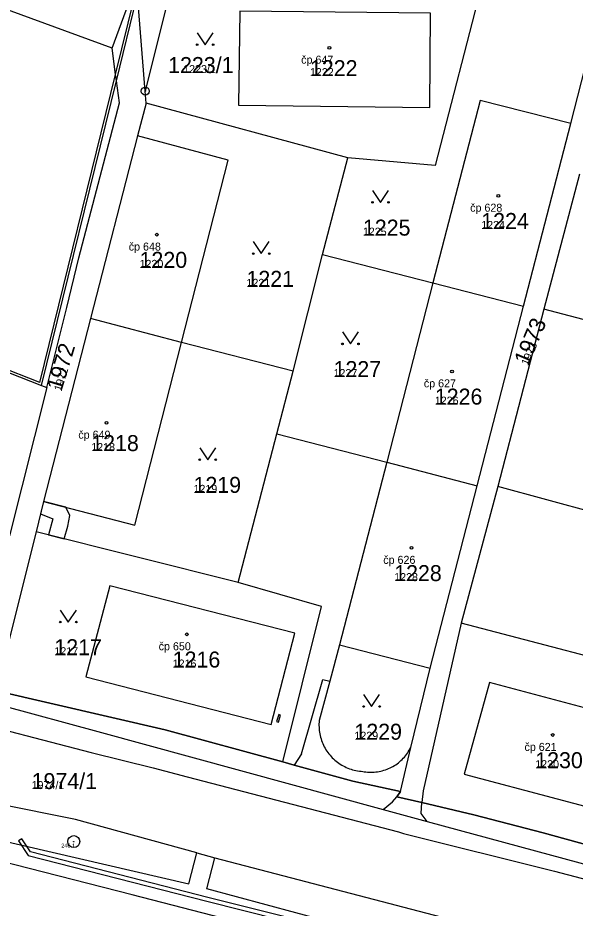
# Model space of a CAD drawing. Extents: x -763628 to -761565, y -976033 to -973833.
# Drawn here: x -762454.4 to -762384.7, y -975330.2 to -975218.9 of the extents above; entities that cross this region are included whole.
import ezdxf

# ---------------------------------------------------------------- set-up
doc = ezdxf.new("R2010")
doc.units = 0
for name, color, linetype in [('KN_cisla parcel 1000', 7, 'Continuous'), ('KN_cisla parcel 500', 7, 'Continuous'), ('KN_cisla popisna 500', 7, 'Continuous'), ('KN_hranice parcel', 7, 'Continuous'), ('KN_vecna bremena', 7, 'Continuous'), ('KN_vnitrni kresba parcel', 7, 'Continuous'), ('KN_znacky bodu BP', 7, 'Continuous'), ('KN_znacky budov', 7, 'Continuous'), ('KN_znacky kultur', 7, 'Continuous')]:
    doc.layers.add(name, color=color, linetype=linetype)

msp = doc.modelspace()

# ---------------------------------------------------------------- linework, layer by layer
at = {"layer": 'KN_hranice parcel'}
for p, q in [((-762434.82, -975213.51), (-762438.44, -975228.06)), ((-762442.6, -975222.68), (-762461.77, -975215.68)), ((-762442.6, -975222.68), (-762439.9, -975215.36)), ((-762385.24, -975232.11), (-762380.94, -975215.07)), ((-762438.32, -975229.56), (-762438.44, -975228.06)), ((-762438.32, -975229.56), (-762439.41, -975233.65)), ((-762413.13, -975236.41), (-762438.32, -975229.56)), ((-762391.18, -975254.93), (-762385.24, -975232.11)), ((-762439.41, -975233.65), (-762445.27, -975256.46)), ((-762416.3, -975248.48), (-762413.13, -975236.41)), ((-762384.19, -975238.42), (-762388.64, -975255.33)), ((-762419.97, -975263.05), (-762416.3, -975248.48)), ((-762416.3, -975248.48), (-762402.51, -975252.02)), ((-762402.51, -975252.02), (-762408.24, -975274.42)), ((-762402.51, -975252.02), (-762391.18, -975254.93)), ((-762396.97, -975277.38), (-762391.18, -975254.93)), ((-762388.64, -975255.33), (-762394.4, -975277.47)), ((-762356.34, -975263.82), (-762388.64, -975255.33)), ((-762445.27, -975256.46), (-762451.17, -975279.33)), ((-762433.93, -975259.46), (-762445.27, -975256.46)), ((-762419.97, -975263.05), (-762433.93, -975259.46)), ((-762421.99, -975270.9), (-762419.97, -975263.05)), ((-762450.75, -975265.08), (-762455.43, -975283.64)), ((-762426.83, -975289.46), (-762421.99, -975270.9)), ((-762421.99, -975270.9), (-762408.24, -975274.42)), ((-762408.24, -975274.42), (-762396.97, -975277.38)), ((-762402.86, -975300.17), (-762396.97, -975277.38)), ((-762394.4, -975277.47), (-762398.98, -975294.56)), ((-762362.24, -975286.25), (-762394.4, -975277.47)), ((-762451.17, -975279.33), (-762452.08, -975283.12)), ((-762452.08, -975283.12), (-762457.08, -975303.03)), ((-762426.83, -975289.46), (-762452.08, -975283.12))]:
    msp.add_line(p, q, dxfattribs=at)
for points in [[(-762396.24, -975214.23), (-762402.2, -975237.36), (-762413.13, -975236.41)], [(-762438.44, -975228.06), (-762439.4, -975216), (-762439.44, -975215.53)], [(-762426.64, -975218.08), (-762426.8, -975229.82), (-762402.89, -975230.11), (-762402.8, -975218.32), (-762426.64, -975218.08)], [(-762450.75, -975265.08), (-762448.23, -975255.09), (-762446.74, -975248.9), (-762441.68, -975229.51), (-762442.05, -975226.78), (-762442.16, -975225.97), (-762442.6, -975222.68)], [(-762385.24, -975232.11), (-762396.6, -975229.23), (-762402.51, -975252.02)], [(-762433.93, -975259.46), (-762428.07, -975236.67), (-762439.41, -975233.65)], [(-762463.61, -975260.05), (-762451.4, -975264.83), (-762450.75, -975265.08)], [(-762451.17, -975279.33), (-762439.76, -975282.3), (-762433.93, -975259.46)], [(-762408.24, -975274.42), (-762414.16, -975297.25), (-762402.86, -975300.17)], [(-762445.89, -975301.28), (-762422.71, -975307.23), (-762419.76, -975295.81), (-762442.89, -975289.9), (-762445.89, -975301.28)], [(-762421.26, -975311.89), (-762416.4, -975292.46), (-762426.83, -975289.46)], [(-762398.98, -975294.56), (-762403.72, -975315.52), (-762403.87, -975316.95)], [(-762367.67, -975309.25), (-762371.92, -975301.62), (-762398.98, -975294.56)], [(-762406.55, -975315.61), (-762405.27, -975310.08), (-762402.86, -975300.17)], [(-762395.43, -975301.97), (-762398.58, -975313.41), (-762375.36, -975319.57), (-762372.31, -975308.12), (-762395.43, -975301.97)], [(-762457.08, -975303.03), (-762435.95, -975307.88), (-762421.26, -975311.89)], [(-762421.26, -975311.89), (-762419.82, -975312.28), (-762412.49, -975314.28), (-762406.55, -975315.61)], [(-762408.61, -975336.62), (-762440.08, -975328.52), (-762465.86, -975321.94), (-762487.26, -975316.44), (-762494.06, -975313.5), (-762501.15, -975312.79), (-762507.74, -975314), (-762517.08, -975318.9)], [(-762406.55, -975315.61), (-762406.99, -975316.25), (-762403.87, -975316.95)], [(-762403.87, -975316.95), (-762397.4, -975318.49), (-762388.72, -975320.77), (-762372.69, -975325.16), (-762370.05, -975325.85)]]:
    msp.add_lwpolyline(points, dxfattribs=at)
at = {"layer": 'KN_vecna bremena'}
for points in [[(-762450.53, -975283.51), (-762448.59, -975284), (-762448.13, -975282.43), (-762447.88, -975281.11), (-762448.39, -975280.05), (-762451.17, -975279.33), (-762451.55, -975280.9), (-762449.99, -975281.52)], [(-762421.79, -975306.94), (-762421.53, -975306.06), (-762421.76, -975305.97), (-762422.04, -975306.86)]]:
    msp.add_lwpolyline(points, close=True, dxfattribs=at)
for points in [[(-762497.12, -975297.24), (-762445.21, -975310.73), (-762437.44, -975312.65), (-762433.2, -975313.75), (-762406.78, -975320.63), (-762406.16, -975320.85), (-762387.31, -975325.55), (-762355.41, -975333.91)], [(-762372.69, -975325.16), (-762388.72, -975320.77), (-762397.4, -975318.49), (-762403.87, -975316.95), (-762406.99, -975316.25), (-762406.55, -975315.61), (-762412.49, -975314.28), (-762419.82, -975312.28), (-762421.26, -975311.89), (-762435.95, -975307.88), (-762457.08, -975303.03)], [(-762299.29, -975362.36), (-762303.16, -975361.37), (-762322.87, -975356.29), (-762346.07, -975350.41), (-762372.04, -975343.71), (-762391.26, -975338.8), (-762407.82, -975334.54), (-762430.62, -975328.82), (-762452.79, -975323.15), (-762453.87, -975321.5), (-762454.28, -975321.77), (-762453.1, -975323.58), (-762430.75, -975329.31), (-762407.95, -975335.03), (-762391.39, -975339.29), (-762372.17, -975344.2), (-762346.2, -975350.9), (-762323, -975356.78), (-762303.28, -975361.85), (-762299.42, -975362.85)]]:
    msp.add_lwpolyline(points, dxfattribs=at)
at = {"layer": 'KN_vnitrni kresba parcel'}
for p, q in [((-762442.16, -975225.97), (-762439.58, -975215.48)), ((-762442.05, -975226.78), (-762439.4, -975216)), ((-762451.62, -975264.47), (-762442.16, -975225.97)), ((-762451.4, -975264.83), (-762442.05, -975226.78)), ((-762451.62, -975264.47), (-762467.28, -975258.32)), ((-762414.16, -975297.25), (-762415.39, -975301.82)), ((-762418.91, -975310.87), (-762416.24, -975301.59)), ((-762415.39, -975301.82), (-762416.71, -975306.7)), ((-762416.24, -975301.59), (-762415.39, -975301.82)), ((-762456.34, -975304.83), (-762444.39, -975308.08)), ((-762444.39, -975308.08), (-762408.7, -975317.84)), ((-762418.91, -975310.87), (-762419.82, -975312.28)), ((-762447.18, -975319.11), (-762469.78, -975314.51)), ((-762408.7, -975317.84), (-762407.56, -975316.9)), ((-762407.56, -975316.9), (-762406.99, -975316.25)), ((-762403.95, -975318.34), (-762403.87, -975316.95)), ((-762408.7, -975317.84), (-762403.21, -975319.32)), ((-762470.7, -975318.38), (-762433.01, -975327.15)), ((-762432.02, -975323.27), (-762447.18, -975319.11)), ((-762403.21, -975319.32), (-762403.95, -975318.34)), ((-762403.21, -975319.32), (-762373.98, -975327.3)), ((-762433.01, -975327.15), (-762432.02, -975323.27)), ((-762432.02, -975323.27), (-762429.76, -975323.89)), ((-762430.75, -975327.77), (-762429.76, -975323.89)), ((-762429.76, -975323.89), (-762395.11, -975332.9)), ((-762394.22, -975337.56), (-762430.75, -975327.77))]:
    msp.add_line(p, q, dxfattribs=at)
for points in [[(-762416.71, -975306.7), (-762416.73, -975306.91), (-762416.74, -975307.12), (-762416.74, -975307.34), (-762416.73, -975307.55), (-762416.72, -975307.76), (-762416.7, -975307.98), (-762416.67, -975308.19), (-762416.63, -975308.4), (-762416.59, -975308.6), (-762416.54, -975308.81), (-762416.48, -975309.02), (-762416.41, -975309.22), (-762416.34, -975309.42), (-762416.25, -975309.61), (-762416.17, -975309.81), (-762416.07, -975310), (-762415.97, -975310.18), (-762415.86, -975310.37), (-762415.74, -975310.54), (-762415.62, -975310.72), (-762415.49, -975310.89), (-762415.35, -975311.05), (-762415.21, -975311.21), (-762415.07, -975311.37), (-762414.91, -975311.51), (-762414.76, -975311.66), (-762414.59, -975311.8), (-762414.42, -975311.93), (-762414.25, -975312.05), (-762414.07, -975312.17), (-762413.89, -975312.28), (-762413.71, -975312.39), (-762413.52, -975312.48), (-762413.33, -975312.58), (-762413.13, -975312.66), (-762412.93, -975312.74), (-762412.73, -975312.81), (-762412.53, -975312.87), (-762412.32, -975312.92), (-762412.11, -975312.97), (-762411.91, -975313.01), (-762411.69, -975313.04), (-762411.48, -975313.06), (-762411.27, -975313.08)], [(-762411.27, -975313.08), (-762411.07, -975313.12), (-762410.86, -975313.14), (-762410.66, -975313.16), (-762410.45, -975313.18), (-762410.25, -975313.18), (-762410.04, -975313.18), (-762409.83, -975313.17), (-762409.63, -975313.15), (-762409.42, -975313.12), (-762409.22, -975313.09), (-762409.02, -975313.05), (-762408.82, -975313), (-762408.62, -975312.94), (-762408.42, -975312.88), (-762408.23, -975312.81), (-762408.04, -975312.73), (-762407.85, -975312.65), (-762407.67, -975312.55), (-762407.49, -975312.46), (-762407.31, -975312.35), (-762407.14, -975312.24), (-762406.97, -975312.12), (-762406.81, -975311.99), (-762406.65, -975311.86), (-762406.49, -975311.73), (-762406.34, -975311.58), (-762406.2, -975311.44), (-762406.06, -975311.28), (-762405.93, -975311.12), (-762405.8, -975310.96), (-762405.68, -975310.79), (-762405.57, -975310.62), (-762405.46, -975310.44), (-762405.36, -975310.26), (-762405.27, -975310.08)]]:
    msp.add_lwpolyline(points, dxfattribs=at)
at = {"layer": 'KN_znacky bodu BP'}
for centre, radius in [((-762438.44, -975228.06), 0.5), ((-762438.44, -975228.06), 0.0303), ((-762447.38, -975321.85), 0.75), ((-762447.38, -975321.85), 0.03)]:
    msp.add_circle(centre, radius, dxfattribs=at)
at = {"layer": 'KN_znacky budov'}
for centre in [(-762415.44, -975222.64), (-762394.32, -975241.14), (-762436.99, -975246), (-762400.11, -975263.09), (-762443.29, -975269.51), (-762405.18, -975285.15), (-762433.25, -975295.95), (-762387.53, -975308.53)]:
    msp.add_circle(centre, 0.175, dxfattribs=at)
at = {"layer": 'KN_znacky kultur'}
for points in [[(-762431.96, -975220.76), (-762430.96, -975222.26), (-762429.96, -975220.76)], [(-762410.05, -975240.47), (-762409.05, -975241.97), (-762408.05, -975240.47)], [(-762424.95, -975246.87), (-762423.95, -975248.37), (-762422.95, -975246.87)], [(-762413.8, -975258.15), (-762412.8, -975259.65), (-762411.8, -975258.15)], [(-762431.64, -975272.62), (-762430.64, -975274.12), (-762429.64, -975272.62)], [(-762449.06, -975292.91), (-762448.06, -975294.41), (-762447.06, -975292.91)], [(-762411.16, -975303.47), (-762410.16, -975304.97), (-762409.16, -975303.47)]]:
    msp.add_lwpolyline(points, dxfattribs=at)
for centre in [(-762431.96, -975222.26), (-762429.96, -975222.26), (-762410.05, -975241.97), (-762408.05, -975241.97), (-762424.95, -975248.37), (-762422.95, -975248.37), (-762413.8, -975259.65), (-762411.8, -975259.65), (-762431.64, -975274.12), (-762429.64, -975274.12), (-762449.06, -975294.41), (-762447.06, -975294.41), (-762411.16, -975304.97), (-762409.16, -975304.97)]:
    msp.add_circle(centre, 0.1, dxfattribs=at)

# ---------------------------------------------------------------- texts
at = {"layer": 'KN_cisla parcel 1000'}
for s, p in [('1223/1', (-762435.59, -975225.8)), ('1222', (-762417.87, -975226.19)), ('1224', (-762396.46, -975245.29)), ('1225', (-762411.25, -975246.12)), ('1220', (-762439.16, -975250.15)), ('1221', (-762425.8, -975252.52)), ('1227', (-762414.92, -975263.8)), ('1226', (-762402.26, -975267.24)), ('1218', (-762445.2, -975273.05)), ('1219', (-762432.42, -975278.27)), ('1228', (-762407.34, -975289.3)), ('1217', (-762449.81, -975298.56)), ('1216', (-762435.02, -975300.1)), ('1229', (-762412.31, -975309.12)), ('1230', (-762389.71, -975312.68)), ('1974/1', (-762452.65, -975315.29))]:
    msp.add_text(s, height=2, dxfattribs=at).set_placement(p)
for s, rotation, p in [('1973', 67, (-762390.59, -975262.44)), ('1972', 73, (-762448.92, -975265.64))]:
    msp.add_text(s, height=2, rotation=rotation, dxfattribs=at).set_placement(p)
at = {"layer": 'KN_cisla parcel 500'}
for s, p in [('1223/1', (-762433.71, -975225.8)), ('1222', (-762417.87, -975226.19)), ('1224', (-762396.46, -975245.29)), ('1225', (-762411.25, -975246.12)), ('1220', (-762439.16, -975250.15)), ('1221', (-762425.8, -975252.52)), ('1227', (-762414.92, -975263.8)), ('1226', (-762402.26, -975267.24)), ('1218', (-762445.2, -975273.05)), ('1219', (-762432.42, -975278.27)), ('1228', (-762407.34, -975289.3)), ('1217', (-762449.81, -975298.56)), ('1216', (-762435.02, -975300.1)), ('1229', (-762412.31, -975309.12)), ('1230', (-762389.71, -975312.68)), ('1974/1', (-762452.65, -975315.29))]:
    msp.add_text(s, height=1, dxfattribs=at).set_placement(p)
for s, rotation, p in [('1973', 67, (-762390.59, -975262.44)), ('1972', 73, (-762448.92, -975265.64))]:
    msp.add_text(s, height=1, rotation=rotation, dxfattribs=at).set_placement(p)
at = {"layer": 'KN_cisla popisna 500'}
for s, p in [('čp 647', (-762418.96, -975224.63)), ('čp 628', (-762397.84, -975243.13)), ('čp 648', (-762440.51, -975247.99)), ('čp 627', (-762403.63, -975265.08)), ('čp 649', (-762446.81, -975271.5)), ('čp 626', (-762408.7, -975287.14)), ('čp 650', (-762436.77, -975297.94)), ('čp 621', (-762391.05, -975310.52))]:
    msp.add_text(s, height=1, dxfattribs=at).set_placement(p)
at = {"layer": 'KN_znacky bodu BP'}
msp.add_text('246.1', height=0.5, dxfattribs=at).set_placement((-762448.94, -975322.6))

doc.saveas('drawing.dxf')
